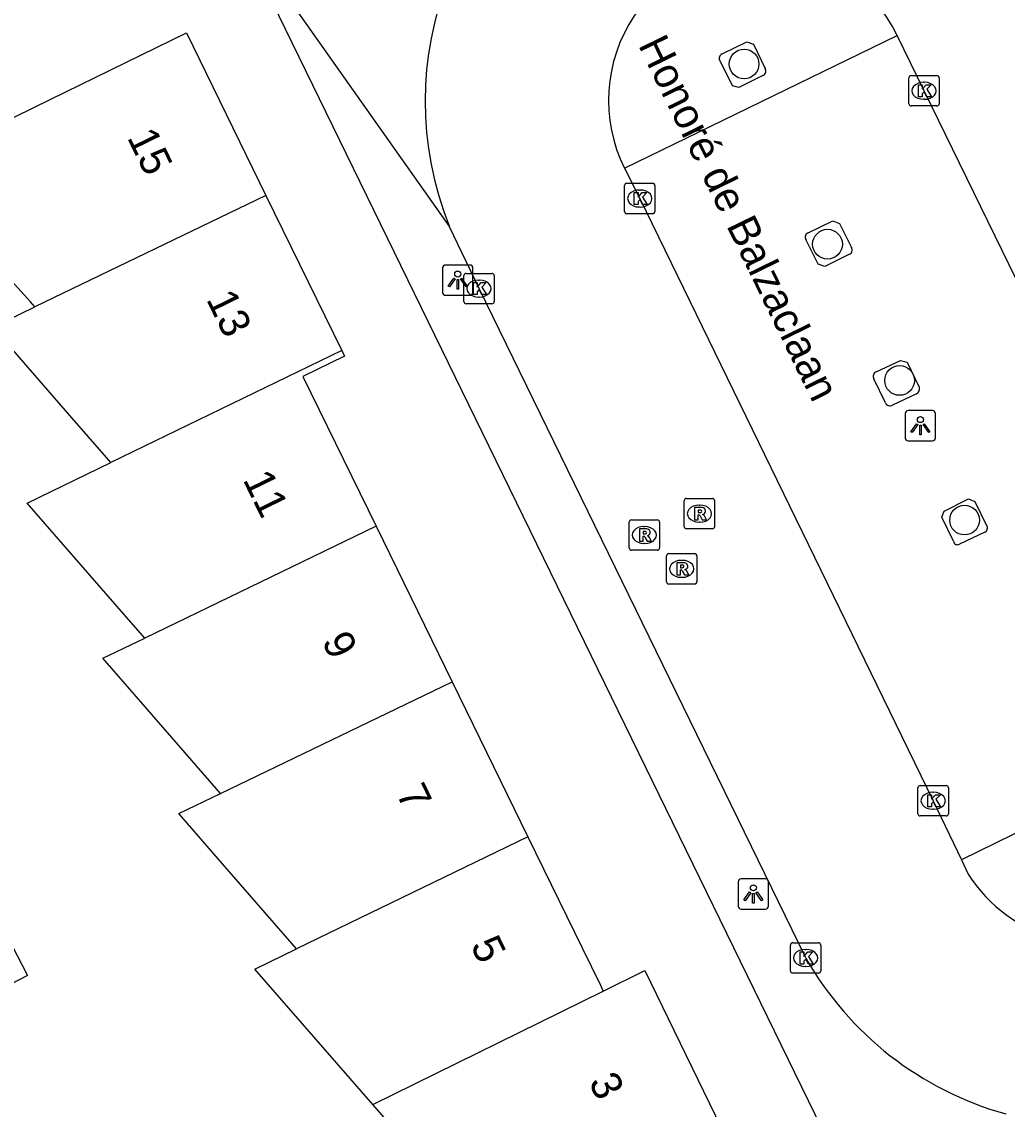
# Model space of a CAD drawing. Extents: x 160457 to 162082, y 388340 to 389736.
# Drawn here: x 160813.2 to 160845.68, y 388781.58 to 388817.4 of the extents above; entities that cross this region are included whole.
import ezdxf

# ---------------------------------------------------------------- set-up
doc = ezdxf.new("R2010")
doc.units = 0
for name, color, linetype in [('IMGEO_Boom', 7, 'Continuous'), ('IMGEO_Kolk', 7, 'Continuous'), ('IMGEO_Lichtpunt', 7, 'Continuous'), ('IMGEO_Openbare_ruimte_label', 7, 'Continuous'), ('IMGEO_Pand', 7, 'Continuous'), ('IMGEO_Pand_nummerreeks', 7, 'Continuous'), ('IMGEO_Parkeervlak_open', 7, 'Continuous'), ('IMGEO_Rijbaan_lokaal_open', 7, 'Continuous'), ('IMGEO_Rioolput', 7, 'Continuous'), ('IMGEO_Verkeerseiland_open', 7, 'Continuous'), ('IMGEO_Voetpad_open', 7, 'Continuous')]:
    doc.layers.add(name, color=color, linetype=linetype)

msp = doc.modelspace()

# ---------------------------------------------------------------- linework, layer by layer
at = {"layer": 'IMGEO_Boom'}
for centre in [(160837.006, 388816.008), (160839.754, 388810.074), (160842.129, 388805.585), (160844.27, 388800.988)]:
    msp.add_circle(centre, 0.489, dxfattribs=at)
at = {"layer": 'IMGEO_Kolk'}
for p, q in [((160842.434, 388814.699), (160842.434, 388815.551)), ((160842.509, 388815.625), (160843.361, 388815.625)), ((160843.435, 388815.551), (160843.435, 388814.699)), ((160842.922, 388815.405), (160842.947, 388815.405)), ((160842.945, 388814.845), (160842.92, 388814.845)), ((160843.361, 388814.625), (160842.509, 388814.625)), ((160833.068, 388811.152), (160833.068, 388812.004)), ((160833.143, 388812.078), (160833.995, 388812.078)), ((160834.069, 388812.004), (160834.069, 388811.152)), ((160833.556, 388811.858), (160833.581, 388811.858)), ((160833.579, 388811.298), (160833.554, 388811.298)), ((160833.995, 388811.078), (160833.143, 388811.078)), ((160827.77, 388808.186), (160827.77, 388809.038)), ((160827.845, 388809.112), (160828.697, 388809.112)), ((160828.771, 388809.038), (160828.771, 388808.186)), ((160828.258, 388808.892), (160828.283, 388808.892)), ((160828.281, 388808.332), (160828.256, 388808.332)), ((160828.697, 388808.112), (160827.845, 388808.112)), ((160842.81, 388792.242), (160843.662, 388792.242)), ((160842.735, 388791.316), (160842.735, 388792.168)), ((160843.223, 388792.022), (160843.248, 388792.022)), ((160843.736, 388792.168), (160843.736, 388791.316)), ((160843.246, 388791.462), (160843.221, 388791.462)), ((160843.662, 388791.242), (160842.81, 388791.242)), ((160838.533, 388786.139), (160838.533, 388786.991)), ((160838.608, 388787.065), (160839.46, 388787.065)), ((160839.021, 388786.845), (160839.046, 388786.845)), ((160839.534, 388786.991), (160839.534, 388786.139)), ((160839.044, 388786.285), (160839.019, 388786.285)), ((160839.46, 388786.065), (160838.608, 388786.065))]:
    msp.add_line(p, q, dxfattribs=at)
for points in [[(160842.434, 388814.699), (160842.434, 388815.551)], [(160842.509, 388815.625), (160843.361, 388815.625)], [(160843.435, 388815.551), (160843.435, 388814.699)], [(160842.755, 388815.325), (160842.878, 388815.325), (160842.878, 388815.174), (160843.008, 388815.325), (160843.172, 388815.325), (160843.026, 388815.174), (160843.179, 388814.925), (160843.027, 388814.925), (160842.942, 388815.089), (160842.878, 388815.022), (160842.878, 388814.925), (160842.755, 388814.925), (160842.755, 388815.325)], [(160843.361, 388814.625), (160842.509, 388814.625)], [(160833.068, 388811.152), (160833.068, 388812.004)], [(160833.143, 388812.078), (160833.995, 388812.078)], [(160834.069, 388812.004), (160834.069, 388811.152)], [(160833.389, 388811.778), (160833.512, 388811.778), (160833.512, 388811.627), (160833.642, 388811.778), (160833.806, 388811.778), (160833.66, 388811.627), (160833.813, 388811.378), (160833.661, 388811.378), (160833.576, 388811.542), (160833.512, 388811.475), (160833.512, 388811.378), (160833.389, 388811.378), (160833.389, 388811.778)], [(160833.995, 388811.078), (160833.143, 388811.078)], [(160827.77, 388808.186), (160827.77, 388809.038)], [(160827.845, 388809.112), (160828.697, 388809.112)], [(160828.771, 388809.038), (160828.771, 388808.186)], [(160828.091, 388808.812), (160828.214, 388808.812), (160828.214, 388808.661), (160828.344, 388808.812), (160828.508, 388808.812), (160828.362, 388808.661), (160828.515, 388808.412), (160828.363, 388808.412), (160828.278, 388808.576), (160828.214, 388808.509), (160828.214, 388808.412), (160828.091, 388808.412), (160828.091, 388808.812)], [(160828.697, 388808.112), (160827.845, 388808.112)], [(160842.81, 388792.242), (160843.662, 388792.242)], [(160842.735, 388791.316), (160842.735, 388792.168)], [(160843.056, 388791.942), (160843.179, 388791.942), (160843.179, 388791.791), (160843.309, 388791.942), (160843.473, 388791.942), (160843.327, 388791.791), (160843.48, 388791.542), (160843.328, 388791.542), (160843.243, 388791.706), (160843.179, 388791.639), (160843.179, 388791.542), (160843.056, 388791.542), (160843.056, 388791.942)], [(160843.736, 388792.168), (160843.736, 388791.316)], [(160843.662, 388791.242), (160842.81, 388791.242)], [(160838.533, 388786.139), (160838.533, 388786.991)], [(160838.608, 388787.065), (160839.46, 388787.065)], [(160839.534, 388786.991), (160839.534, 388786.139)], [(160838.854, 388786.765), (160838.977, 388786.765), (160838.977, 388786.614), (160839.107, 388786.765), (160839.271, 388786.765), (160839.125, 388786.614), (160839.278, 388786.365), (160839.126, 388786.365), (160839.041, 388786.529), (160838.977, 388786.462), (160838.977, 388786.365), (160838.854, 388786.365), (160838.854, 388786.765)], [(160839.46, 388786.065), (160838.608, 388786.065)]]:
    msp.add_lwpolyline(points, dxfattribs=at)
for centre, start, end in [((160842.511, 388815.549), 91.552, 178.448), ((160842.511, 388815.549), 91.552, 178.448), ((160843.359, 388815.549), 1.552, 88.448), ((160843.359, 388815.549), 1.552, 88.448), ((160842.511, 388814.701), 181.552, 268.448), ((160842.511, 388814.701), 181.552, 268.448), ((160843.359, 388814.701), 271.552, 358.448), ((160843.359, 388814.701), 271.552, 358.448), ((160833.145, 388812.002), 91.552, 178.448), ((160833.145, 388812.002), 91.552, 178.448), ((160833.993, 388812.002), 1.552, 88.448), ((160833.993, 388812.002), 1.552, 88.448), ((160833.145, 388811.154), 181.552, 268.448), ((160833.145, 388811.154), 181.552, 268.448), ((160833.993, 388811.154), 271.552, 358.448), ((160833.993, 388811.154), 271.552, 358.448), ((160827.847, 388809.036), 91.552, 178.448), ((160827.847, 388809.036), 91.552, 178.448), ((160828.695, 388809.036), 1.552, 88.448), ((160828.695, 388809.036), 1.552, 88.448), ((160827.847, 388808.188), 181.552, 268.448), ((160827.847, 388808.188), 181.552, 268.448), ((160828.695, 388808.188), 271.552, 358.448), ((160828.695, 388808.188), 271.552, 358.448), ((160842.812, 388792.166), 91.552, 178.448), ((160842.812, 388792.166), 91.552, 178.448), ((160843.66, 388792.166), 1.552, 88.448), ((160843.66, 388792.166), 1.552, 88.448), ((160842.812, 388791.318), 181.552, 268.448), ((160842.812, 388791.318), 181.552, 268.448), ((160843.66, 388791.318), 271.552, 358.448), ((160843.66, 388791.318), 271.552, 358.448), ((160838.61, 388786.989), 91.552, 178.448), ((160838.61, 388786.989), 91.552, 178.448), ((160839.458, 388786.989), 1.552, 88.448), ((160839.458, 388786.989), 1.552, 88.448), ((160838.61, 388786.141), 181.552, 268.448), ((160838.61, 388786.141), 181.552, 268.448), ((160839.458, 388786.141), 271.552, 358.448), ((160839.458, 388786.141), 271.552, 358.448)]:
    msp.add_arc(centre, 0.0765, start, end, dxfattribs=at)
for centre, major_axis, ratio, start_param, end_param in [((160842.921, 388815.125), (-0.387, 0.002), 0.722429, 4.712389, 7.853982), ((160842.946, 388815.125), (-0.39, 0.002), 0.717154, 1.570796, 4.712389), ((160833.555, 388811.578), (-0.387, 0.002), 0.722429, 4.712389, 7.853982), ((160833.58, 388811.578), (-0.39, 0.002), 0.717154, 1.570796, 4.712389), ((160828.257, 388808.612), (-0.387, 0.002), 0.722429, 4.712389, 7.853982), ((160828.282, 388808.612), (-0.39, 0.002), 0.717154, 1.570796, 4.712389), ((160843.222, 388791.742), (-0.387, 0.002), 0.722429, 4.712389, 7.853982), ((160843.247, 388791.742), (-0.39, 0.002), 0.717154, 1.570796, 4.712389), ((160839.02, 388786.565), (-0.387, 0.002), 0.722429, 4.712389, 7.853982), ((160839.045, 388786.565), (-0.39, 0.002), 0.717154, 1.570796, 4.712389)]:
    msp.add_ellipse(centre, major_axis=major_axis, ratio=ratio, start_param=start_param, end_param=end_param, dxfattribs=at)
at = {"layer": 'IMGEO_Lichtpunt'}
for p, q in [((160827.974, 388809.388), (160827.166, 388809.388)), ((160827.974, 388809.388), (160827.166, 388809.388)), ((160827.072, 388809.293), (160827.072, 388808.486)), ((160827.072, 388809.293), (160827.072, 388808.486)), ((160828.068, 388808.486), (160828.068, 388809.293)), ((160828.068, 388808.486), (160828.068, 388809.293)), ((160827.166, 388808.392), (160827.974, 388808.392)), ((160827.166, 388808.392), (160827.974, 388808.392)), ((160842.316, 388804.497), (160842.316, 388803.69)), ((160842.316, 388804.497), (160842.316, 388803.69)), ((160843.218, 388804.592), (160842.41, 388804.592)), ((160843.218, 388804.592), (160842.41, 388804.592)), ((160843.312, 388803.69), (160843.312, 388804.497)), ((160843.312, 388803.69), (160843.312, 388804.497)), ((160842.41, 388803.596), (160843.218, 388803.596)), ((160842.41, 388803.596), (160843.218, 388803.596)), ((160836.812, 388789.077), (160836.812, 388788.27)), ((160836.812, 388789.077), (160836.812, 388788.27)), ((160837.714, 388789.172), (160836.906, 388789.172)), ((160837.714, 388789.172), (160836.906, 388789.172)), ((160837.808, 388788.27), (160837.808, 388789.077)), ((160837.808, 388788.27), (160837.808, 388789.077)), ((160836.906, 388788.176), (160837.714, 388788.176)), ((160836.906, 388788.176), (160837.714, 388788.176))]:
    msp.add_line(p, q, dxfattribs=at)
for points in [[(160827.446, 388808.957), (160827.485, 388808.929), (160827.297, 388808.667), (160827.259, 388808.694), (160827.446, 388808.957)], [(160827.548, 388808.909), (160827.595, 388808.909), (160827.595, 388808.587), (160827.548, 388808.587), (160827.548, 388808.909)], [(160827.658, 388808.929), (160827.696, 388808.956), (160827.883, 388808.694), (160827.844, 388808.666), (160827.658, 388808.929)], [(160842.69, 388804.161), (160842.729, 388804.133), (160842.541, 388803.871), (160842.503, 388803.898), (160842.69, 388804.161)], [(160842.792, 388804.113), (160842.839, 388804.113), (160842.839, 388803.791), (160842.792, 388803.791), (160842.792, 388804.113)], [(160842.902, 388804.133), (160842.94, 388804.16), (160843.127, 388803.898), (160843.088, 388803.87), (160842.902, 388804.133)], [(160837.186, 388788.741), (160837.225, 388788.713), (160837.037, 388788.451), (160836.999, 388788.478), (160837.186, 388788.741)], [(160837.288, 388788.693), (160837.335, 388788.693), (160837.335, 388788.371), (160837.288, 388788.371), (160837.288, 388788.693)], [(160837.398, 388788.713), (160837.436, 388788.74), (160837.623, 388788.478), (160837.584, 388788.45), (160837.398, 388788.713)]]:
    msp.add_lwpolyline(points, dxfattribs=at)
for centre in [(160827.571, 388809.091), (160842.815, 388804.295), (160837.311, 388788.875)]:
    msp.add_circle(centre, 0.0994, dxfattribs=at)
for centre, start, end in [((160827.166, 388809.293), 90, 180), ((160827.166, 388809.293), 90, 180), ((160827.974, 388809.293), 0, 90), ((160827.974, 388809.293), 0, 90), ((160827.166, 388808.486), 180, 270), ((160827.166, 388808.486), 180, 270), ((160827.974, 388808.486), 270, 0), ((160827.974, 388808.486), 270, 360), ((160842.41, 388804.497), 90, 180), ((160842.41, 388804.497), 90, 180), ((160843.218, 388804.497), 0, 90), ((160843.218, 388804.497), 0, 90), ((160842.41, 388803.69), 180, 270), ((160842.41, 388803.69), 180, 270), ((160843.218, 388803.69), 270, 0), ((160843.218, 388803.69), 270, 360), ((160836.906, 388789.077), 90, 180), ((160836.906, 388789.077), 90, 180), ((160837.714, 388789.077), 0, 90), ((160837.714, 388789.077), 0, 90), ((160836.906, 388788.27), 180, 270), ((160836.906, 388788.27), 180, 270), ((160837.714, 388788.27), 270, 0), ((160837.714, 388788.27), 270, 360)]:
    msp.add_arc(centre, 0.0946, start, end, dxfattribs=at)
at = {"layer": 'IMGEO_Pand'}
for points in [[(160813.637, 388808.009), (160813.488, 388808.173), (160811.49, 388810.37), (160809.493, 388812.567), (160814.137, 388814.839), (160818.628, 388817.036), (160821.252, 388811.672)], [(160821.252, 388811.672), (160813.637, 388808.009)], [(160821.252, 388811.672), (160823.749, 388806.569)], [(160816.137, 388802.883), (160815.992, 388803.05), (160814.791, 388804.429), (160812.251, 388807.343), (160813.637, 388808.009)], [(160823.749, 388806.569), (160816.137, 388802.883)], [(160823.749, 388806.569), (160823.841, 388806.381), (160822.47, 388805.711), (160824.88, 388800.781)], [(160817.259, 388797.1), (160817.116, 388797.264), (160816.647, 388797.802), (160813.38, 388801.548), (160816.137, 388802.883)], [(160824.88, 388800.781), (160817.259, 388797.1)], [(160824.88, 388800.781), (160827.382, 388795.664)], [(160819.758, 388791.986), (160819.615, 388792.15), (160816.693, 388795.501), (160815.88, 388796.434), (160817.259, 388797.1)], [(160819.758, 388791.986), (160827.382, 388795.664)], [(160827.382, 388795.664), (160829.883, 388790.549)], [(160822.261, 388786.864), (160822.119, 388787.027), (160819.822, 388789.663), (160818.379, 388791.32), (160819.758, 388791.986)], [(160829.883, 388790.549), (160822.261, 388786.864)], [(160829.883, 388790.549), (160831.669, 388786.896), (160832.27, 388785.666), (160832.364, 388785.473)], [(160812.178, 388788.328), (160813.391, 388785.988), (160809.725, 388784.087), (160808.457, 388786.533)], [(160824.774, 388781.733), (160820.882, 388786.197), (160822.261, 388786.864)], [(160832.364, 388785.473), (160833.733, 388786.147), (160836.254, 388780.978)], [(160824.774, 388781.733), (160832.364, 388785.473)], [(160828.638, 388777.3), (160828.495, 388777.464), (160824.774, 388781.733)]]:
    msp.add_lwpolyline(points, dxfattribs=at)
at = {"layer": 'IMGEO_Parkeervlak_open'}
for points in [[(160833.062, 388812.576), (160842.05, 388816.949)], [(160839.122, 388810.449), (160839.931, 388810.844), (160840.154, 388810.755), (160840.542, 388809.963)], [(160840.456, 388809.732), (160839.664, 388809.343), (160839.446, 388809.419), (160839.044, 388810.229)], [(160841.358, 388805.874), (160842.155, 388806.246), (160842.378, 388806.185), (160842.769, 388805.384)], [(160841.661, 388804.85), (160841.285, 388805.641)], [(160842.688, 388805.15), (160841.898, 388804.771)], [(160843.906, 388800.288), (160843.526, 388801.081), (160843.598, 388801.284), (160844.395, 388801.688), (160844.613, 388801.603), (160844.997, 388800.812)], [(160844.938, 388800.584), (160844.106, 388800.193)], [(160853.178, 388794.212), (160844.173, 388789.798)]]:
    msp.add_lwpolyline(points, dxfattribs=at)
for centre, radius, start, end in [((160839.17, 388810.308), 0.149, 108.9713, 211.9853), ((160840.411, 388809.88), 0.155, 286.9737, 32.1862), ((160841.414, 388805.729), 0.156, 110.9049, 214.303), ((160842.615, 388805.306), 0.173, 295.0768, 26.7362), ((160841.818, 388804.925), 0.173, 205.4831, 297.647), ((160844.87, 388800.723), 0.155, 295.9533, 35.0301), ((160844.039, 388800.309), 0.134, 189.1716, 300.013)]:
    msp.add_arc(centre, radius, start, end, dxfattribs=at)
at = {"layer": 'IMGEO_Rijbaan_lokaal_open'}
for points in [[(160853.178, 388794.212), (160852.046, 388796.495), (160842.936, 388815.126), (160842.05, 388816.949)], [(160833.062, 388812.576), (160833.568, 388811.578), (160843.235, 388791.742), (160844.173, 388789.798)], [(160839.036, 388786.566), (160828.271, 388808.613), (160827.303, 388810.643)], [(160844.173, 388789.798), (160844.392, 388789.322)]]:
    msp.add_lwpolyline(points, dxfattribs=at)
for centre, radius, start, end in [((160837.543, 388814.784), 11.045, 28.3713, 202.0169), ((160837.536, 388814.803), 4.998, 25.4317, 206.4577), ((160848.639, 388792.06), 5.053, 212.8074, 19.0763), ((160848.542, 388791.971), 10.935, 209.6188, 254.5374)]:
    msp.add_arc(centre, radius, start, end, dxfattribs=at)
at = {"layer": 'IMGEO_Rioolput'}
for p, q in [((160835.035, 388800.773), (160835.035, 388801.625)), ((160835.11, 388801.699), (160835.962, 388801.699)), ((160836.036, 388801.625), (160836.036, 388800.773)), ((160835.523, 388801.479), (160835.548, 388801.479)), ((160833.219, 388800.069), (160833.219, 388800.921)), ((160833.294, 388800.995), (160834.146, 388800.995)), ((160833.707, 388800.775), (160833.732, 388800.775)), ((160834.22, 388800.921), (160834.22, 388800.069)), ((160835.546, 388800.919), (160835.521, 388800.919)), ((160835.962, 388800.699), (160835.11, 388800.699)), ((160833.73, 388800.215), (160833.705, 388800.215)), ((160834.146, 388799.995), (160833.294, 388799.995)), ((160834.451, 388798.955), (160834.451, 388799.807)), ((160834.526, 388799.881), (160835.378, 388799.881)), ((160835.452, 388799.807), (160835.452, 388798.955)), ((160834.939, 388799.661), (160834.964, 388799.661)), ((160834.962, 388799.101), (160834.937, 388799.101)), ((160835.378, 388798.881), (160834.526, 388798.881))]:
    msp.add_line(p, q, dxfattribs=at)
for points in [[(160835.035, 388800.773), (160835.035, 388801.625)], [(160835.11, 388801.699), (160835.962, 388801.699)], [(160836.036, 388801.625), (160836.036, 388800.773)], [(160835.624, 388801.397), (160835.372, 388801.399), (160835.372, 388800.999)], [(160835.372, 388800.999), (160835.496, 388800.999), (160835.496, 388801.161), (160835.507, 388801.161)], [(160835.55, 388801.318), (160835.496, 388801.318), (160835.496, 388801.237)], [(160835.496, 388801.237), (160835.548, 388801.237)], [(160835.554, 388801.132), (160835.625, 388800.999), (160835.765, 388800.999), (160835.7, 388801.125)], [(160833.219, 388800.069), (160833.219, 388800.921)], [(160833.294, 388800.995), (160834.146, 388800.995)], [(160834.22, 388800.921), (160834.22, 388800.069)], [(160833.808, 388800.693), (160833.556, 388800.695), (160833.556, 388800.295)], [(160833.556, 388800.295), (160833.68, 388800.295), (160833.68, 388800.457), (160833.691, 388800.457)], [(160833.734, 388800.614), (160833.68, 388800.614), (160833.68, 388800.533)], [(160833.68, 388800.533), (160833.732, 388800.533)], [(160833.738, 388800.428), (160833.809, 388800.295), (160833.949, 388800.295), (160833.884, 388800.421)], [(160835.962, 388800.699), (160835.11, 388800.699)], [(160834.146, 388799.995), (160833.294, 388799.995)], [(160834.451, 388798.955), (160834.451, 388799.807)], [(160834.526, 388799.881), (160835.378, 388799.881)], [(160835.452, 388799.807), (160835.452, 388798.955)], [(160835.04, 388799.579), (160834.788, 388799.581), (160834.788, 388799.181)], [(160834.788, 388799.181), (160834.912, 388799.181), (160834.912, 388799.343), (160834.923, 388799.343)], [(160834.966, 388799.5), (160834.912, 388799.5), (160834.912, 388799.419)], [(160834.912, 388799.419), (160834.964, 388799.419)], [(160834.97, 388799.314), (160835.041, 388799.181), (160835.181, 388799.181), (160835.116, 388799.307)], [(160835.378, 388798.881), (160834.526, 388798.881)]]:
    msp.add_lwpolyline(points, dxfattribs=at)
for centre, radius, start, end in [((160835.112, 388801.623), 0.0765, 91.552, 178.448), ((160835.112, 388801.623), 0.0765, 91.552, 178.448), ((160835.96, 388801.623), 0.0765, 1.552, 88.448), ((160835.96, 388801.623), 0.0765, 1.552, 88.448), ((160835.506, 388801.108), 0.0533, 26.0293, 88.6989), ((160835.532, 388801.426), 0.19, 274.7715, 282.9687), ((160835.556, 388801.222), 0.0964, 77.0061, 93.1865), ((160835.57, 388801.279), 0.0378, 276.6634, 79.6772), ((160835.623, 388801.287), 0.109, 350.3612, 89.416), ((160835.621, 388801.287), 0.112, 277.5842, 350.9817), ((160835.605, 388801.072), 0.108, 29.5134, 73.7905), ((160833.296, 388800.919), 0.0765, 91.552, 178.448), ((160833.296, 388800.919), 0.0765, 91.552, 178.448), ((160834.144, 388800.919), 0.0765, 1.552, 88.448), ((160834.144, 388800.919), 0.0765, 1.552, 88.448), ((160835.112, 388800.775), 0.0765, 181.552, 268.448), ((160835.112, 388800.775), 0.0765, 181.552, 268.448), ((160835.96, 388800.775), 0.0765, 271.552, 358.448), ((160835.96, 388800.775), 0.0765, 271.552, 358.448), ((160833.69, 388800.404), 0.0533, 26.0293, 88.6989), ((160833.716, 388800.722), 0.19, 274.7715, 282.9687), ((160833.74, 388800.518), 0.0964, 77.0061, 93.1865), ((160833.754, 388800.575), 0.0378, 276.6634, 79.6772), ((160833.807, 388800.583), 0.109, 350.3612, 89.416), ((160833.805, 388800.583), 0.112, 277.5842, 350.9817), ((160833.789, 388800.368), 0.108, 29.5134, 73.7905), ((160833.296, 388800.071), 0.0765, 181.552, 268.448), ((160833.296, 388800.071), 0.0765, 181.552, 268.448), ((160834.144, 388800.071), 0.0765, 271.552, 358.448), ((160834.144, 388800.071), 0.0765, 271.552, 358.448), ((160834.528, 388799.805), 0.0765, 91.552, 178.448), ((160834.528, 388799.805), 0.0765, 91.552, 178.448), ((160835.376, 388799.805), 0.0765, 1.552, 88.448), ((160835.376, 388799.805), 0.0765, 1.552, 88.448), ((160834.922, 388799.29), 0.0533, 26.0293, 88.6989), ((160834.948, 388799.608), 0.19, 274.7715, 282.9687), ((160834.972, 388799.404), 0.0964, 77.0061, 93.1865), ((160834.986, 388799.461), 0.0378, 276.6634, 79.6772), ((160835.039, 388799.469), 0.109, 350.3612, 89.416), ((160835.037, 388799.469), 0.112, 277.5842, 350.9817), ((160835.021, 388799.254), 0.108, 29.5134, 73.7905), ((160834.528, 388798.957), 0.0765, 181.552, 268.448), ((160834.528, 388798.957), 0.0765, 181.552, 268.448), ((160835.376, 388798.957), 0.0765, 271.552, 358.448), ((160835.376, 388798.957), 0.0765, 271.552, 358.448)]:
    msp.add_arc(centre, radius, start, end, dxfattribs=at)
for centre, major_axis, ratio, start_param, end_param in [((160835.522, 388801.199), (-0.387, 0.002), 0.722429, 4.712389, 7.853982), ((160835.547, 388801.199), (-0.39, 0.002), 0.717154, 1.570796, 4.712389), ((160833.706, 388800.495), (-0.387, 0.002), 0.722429, 4.712389, 7.853982), ((160833.731, 388800.495), (-0.39, 0.002), 0.717154, 1.570796, 4.712389), ((160834.938, 388799.381), (-0.387, 0.002), 0.722429, 4.712389, 7.853982), ((160834.963, 388799.381), (-0.39, 0.002), 0.717154, 1.570796, 4.712389)]:
    msp.add_ellipse(centre, major_axis=major_axis, ratio=ratio, start_param=start_param, end_param=end_param, dxfattribs=at)
at = {"layer": 'IMGEO_Verkeerseiland_open'}
for points in [[(160836.287, 388816.341), (160837.092, 388816.734), (160837.317, 388816.657), (160837.7, 388815.857)], [(160837.625, 388815.626), (160836.829, 388815.237), (160836.619, 388815.293), (160836.215, 388816.107)]]:
    msp.add_lwpolyline(points, dxfattribs=at)
for centre, radius, start, end in [((160836.345, 388816.195), 0.157, 111.7943, 214.0003), ((160837.575, 388815.77), 0.152, 289.1205, 34.9048)]:
    msp.add_arc(centre, radius, start, end, dxfattribs=at)
at = {"layer": 'IMGEO_Voetpad_open'}
for points in [[(160820.108, 388820.831), (160827.303, 388810.643)], [(160850.954, 388765.091), (160845.592, 388775.926), (160842.711, 388774.525), (160820.108, 388820.831)]]:
    msp.add_lwpolyline(points, dxfattribs=at)

# ---------------------------------------------------------------- texts
at = {"layer": 'IMGEO_Openbare_ruimte_label'}
msp.add_text('Honoré de Balzaclaan', height=1, rotation=296.0524, dxfattribs=at).set_placement((160833.504, 388816.634))
at = {"layer": 'IMGEO_Pand_nummerreeks'}
for s, rotation, p in [('15', 296.0694, (160816.662, 388813.591)), ('13', 296.0694, (160819.269, 388808.263)), ('11', 296.0522, (160820.476, 388802.323)), ('9', 296.0522, (160823.077, 388797.001)), ('7', 296.0522, (160825.527, 388791.99)), ('5', 296.0522, (160827.977, 388786.979)), ('3', 296.0006, (160831.87, 388782.482))]:
    msp.add_text(s, height=1, rotation=rotation, dxfattribs=at).set_placement(p)

doc.saveas('drawing.dxf')
